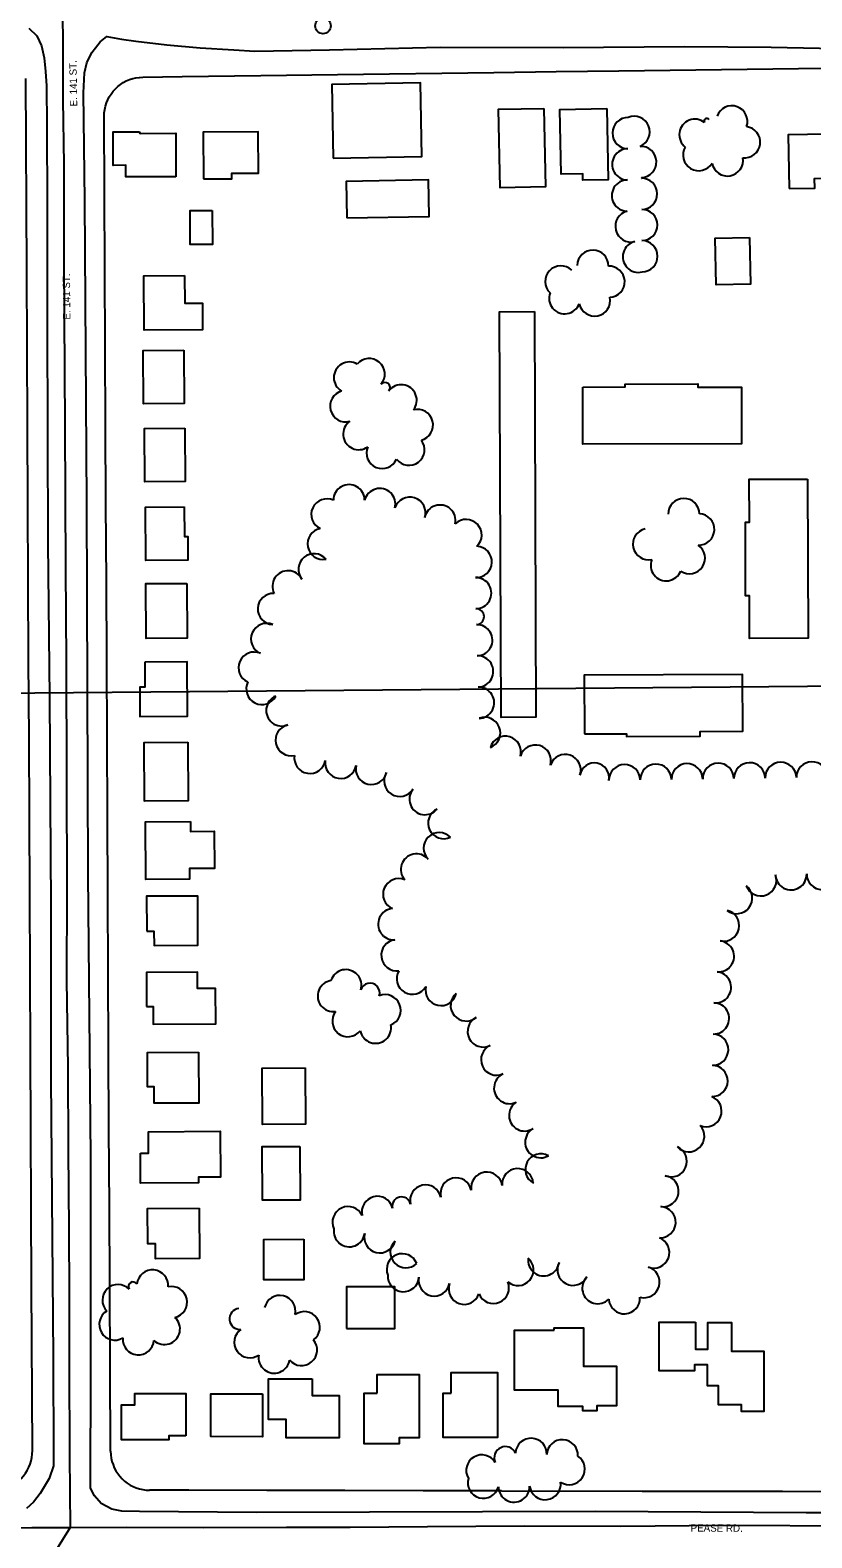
# Model space of a CAD drawing. Extents: x -2233 to 187241, y 4582 to 150524.
# Drawn here: x 116272 to 116773, y 58558 to 59523 of the extents above; entities that cross this region are included whole.
import ezdxf

# ---------------------------------------------------------------- set-up
doc = ezdxf.new("R2010")
doc.units = 0
for name, color, linetype in [('BLDG', 7, 'Continuous'), ('GE_X_CL_100', 7, 'Continuous'), ('GE_X_CL_2000', 7, 'Continuous'), ('GE_X_CL_50', 7, 'Continuous'), ('GRID', 7, 'Continuous'), ('ROAD', 7, 'Continuous'), ('ROAD-NAME', 7, 'Continuous'), ('RW_X_Fee_RW', 7, 'Continuous'), ('TREES', 7, 'Continuous')]:
    doc.layers.add(name, color=color, linetype=linetype)

msp = doc.modelspace()

# ---------------------------------------------------------------- linework, layer by layer
at = {"layer": 'BLDG'}
for points in [[(116466.22, 59440.84), (116522.96, 59441.96), (116522.03, 59489.08), (116465.29, 59487.96)], [(116601.1, 59472.71), (116602.09, 59422.42), (116573.13, 59421.85), (116572.13, 59472.13)], [(116641.46, 59472.64), (116642.36, 59426.99), (116626.09, 59426.67), (116626, 59430.86), (116612.16, 59430.58), (116611.34, 59472.03)], [(116365.55, 59428.98), (116333.43, 59428.8), (116333.38, 59436.27), (116325.41, 59436.22), (116325.3, 59457.62), (116341.89, 59457.71), (116342.6, 59456.62), (116365.39, 59456.75)], [(116383.14, 59427.52), (116401.25, 59427.63), (116401.23, 59431.14), (116418.42, 59431.23), (116418.27, 59457.68), (116382.97, 59457.47)], [(116758.12, 59421.31), (116774.49, 59421.64), (116774.37, 59427.8), (116795.3, 59428.21), (116794.75, 59456.41), (116757.44, 59455.68)], [(116475, 59402.54), (116527.6, 59403.59), (116527.13, 59426.95), (116474.54, 59425.91)], [(116388.81, 59407.32), (116388.93, 59385.67), (116374.65, 59385.59), (116374.52, 59407.25)], [(116732.76, 59390.01), (116733.35, 59360.25), (116711.46, 59359.81), (116710.87, 59389.58)], [(116371.05, 59365.74), (116371.15, 59347.97), (116382.48, 59348.04), (116382.57, 59331.03), (116345.19, 59330.82), (116344.99, 59365.6)], [(116595.04, 59342.65), (116595.99, 59083.03), (116573.68, 59082.94), (116572.73, 59342.57)], [(116370.51, 59317.87), (116370.71, 59283.79), (116344.74, 59283.64), (116344.54, 59317.71)], [(116625.95, 59294.3), (116653.06, 59294.39), (116653.06, 59296.13), (116699.76, 59296.31), (116699.77, 59294.26), (116727.58, 59294.36), (116727.71, 59258.1), (116626.09, 59257.74)], [(116371.19, 59268.01), (116371.39, 59233.9), (116345.54, 59233.76), (116345.35, 59267.87)], [(116769.92, 59235.49), (116770.3, 59133.53), (116732.78, 59133.39), (116732.67, 59160.66), (116730.29, 59160.65), (116730.12, 59207.8), (116732.69, 59207.8), (116732.59, 59235.35)], [(116370.86, 59217.72), (116370.97, 59198.76), (116373.1, 59198.78), (116373.19, 59183.54), (116346.29, 59183.38), (116346.09, 59217.58)], [(116372.55, 59168.69), (116372.75, 59133.65), (116346.35, 59133.5), (116346.14, 59168.54)], [(116345.57, 59118.28), (116345.67, 59102.37), (116342.38, 59102.35), (116342.48, 59083.45), (116372.99, 59083.62), (116372.79, 59118.44)], [(116627.01, 59072.34), (116653.99, 59072.43), (116654, 59070.65), (116701.22, 59070.82), (116701.21, 59073.91), (116728.5, 59074.02), (116728.36, 59110.31), (116626.87, 59109.94)], [(116373.11, 59067.03), (116373.33, 59029.44), (116345.34, 59029.29), (116345.12, 59066.88)], [(116374.81, 59016.27), (116374.85, 59009.98), (116390.01, 59010.08), (116390.14, 58986.29), (116374.14, 58986.2), (116374.18, 58979.32), (116346.26, 58979.16), (116346.05, 59016.11)], [(116346.84, 58946.17), (116351.42, 58946.19), (116351.47, 58936.94), (116379.61, 58937.1), (116379.44, 58968.61), (116346.72, 58968.43)], [(116346.73, 58897.97), (116350.94, 58898), (116351, 58886.51), (116391.03, 58886.74), (116390.9, 58909.5), (116379.31, 58909.44), (116379.26, 58919.8), (116346.61, 58919.61)], [(116379.89, 58868.67), (116380.07, 58836.11), (116351.61, 58835.95), (116351.55, 58846.55), (116347.34, 58846.53), (116347.21, 58868.49)], [(116448.27, 58858.64), (116448.47, 58822.53), (116421, 58822.38), (116420.8, 58858.48)], [(116342.73, 58803.95), (116347.98, 58803.97), (116347.91, 58817.78), (116393.81, 58818.04), (116393.98, 58788.79), (116379.88, 58788.72), (116379.89, 58784.96), (116342.84, 58784.76)], [(116444.76, 58808.41), (116444.96, 58774.02), (116420.92, 58773.88), (116420.73, 58808.28)], [(116380.37, 58768.85), (116380.55, 58736.67), (116352.53, 58736.51), (116352.48, 58745.95), (116347.52, 58745.92), (116347.39, 58768.66)], [(116447.33, 58748.96), (116447.47, 58723.05), (116421.85, 58722.9), (116421.71, 58748.81)], [(116474.7, 58691.79), (116505.71, 58691.77), (116505.72, 58718.46), (116474.71, 58718.48)], [(116698.24, 58695.91), (116698.23, 58678.56), (116706.03, 58678.55), (116706.03, 58695.6), (116721.14, 58695.59), (116721.13, 58677.3), (116742.03, 58677.28), (116742.01, 58638.75), (116727.73, 58638.76), (116727.73, 58643), (116712.99, 58643), (116713, 58655.11), (116705.83, 58655.12), (116705.83, 58668.59), (116697.45, 58668.6), (116697.44, 58664.71), (116674.96, 58664.72), (116674.98, 58695.93)], [(116607.74, 58690.84), (116607.74, 58692.32), (116626.44, 58692.32), (116626.42, 58667.8), (116647.62, 58667.79), (116647.6, 58642.33), (116635.04, 58642.33), (116635.04, 58639.18), (116625.98, 58639.18), (116625.99, 58641.82), (116610.15, 58641.83), (116610.16, 58652.27), (116582.31, 58652.29), (116582.32, 58690.85)], [(116452.78, 58659.57), (116452.77, 58648.97), (116470.04, 58648.96), (116470.03, 58621.88), (116436.08, 58621.9), (116436.09, 58633.7), (116424.71, 58633.7), (116424.73, 58659.59)], [(116494.3, 58650.54), (116494.3, 58662.34), (116521.25, 58662.32), (116521.22, 58621.82), (116508.34, 58621.82), (116508.34, 58618.1), (116486.03, 58618.12), (116486.05, 58650.54)], [(116541.76, 58650.36), (116541.76, 58663.62), (116571.42, 58663.6), (116571.4, 58622.08), (116536.6, 58622.1), (116536.61, 58650.35)], [(116371.87, 58623.18), (116361.03, 58623.19), (116361.03, 58620.64), (116330.65, 58620.66), (116330.68, 58642.94), (116339.1, 58642.94), (116339.1, 58650.18), (116371.9, 58650.15)], [(116421.02, 58650.09), (116421, 58622.58), (116387.81, 58622.61), (116387.83, 58650.12)]]:
    msp.add_lwpolyline(points, close=True, dxfattribs=at)
at = {"layer": 'GE_X_CL_100'}
msp.add_circle((116459.67, 59525.44), 5, dxfattribs=at)
at = {"layer": 'GE_X_CL_2000'}
for points in [[(116292.5, 59539.5), (116293.01, 59520.5), (116293.19, 59478.22), (116293.83, 59436.82), (116293.78, 59374.47), (116294.36, 59269.71), (116294.9, 59178.29), (116295.13, 59118.62), (116295.67, 58971.81), (116295.51, 58914.5), (116296.4, 58858.97), (116296.45, 58806.04), (116296.88, 58755.22), (116297.19, 58713.61), (116297.09, 58669.09), (116297.46, 58610.65), (116297.79, 58564.54)], [(116122.07, 58563.6), (116166.73, 58563.83), (116225.27, 58563.86), (116273.35, 58564.41), (116297.79, 58564.54)], [(116297.79, 58564.54), (116273.32, 58525.09)], [(116297.79, 58564.54), (116333.85, 58564.69), (116382.96, 58564.38), (116436.35, 58564.64), (116477.17, 58564.63), (116526.62, 58565.09), (116588.44, 58565.51), (116650.35, 58565.36), (116716.2, 58566.04), (116801.32, 58565.58), (116877.61, 58565.5), (116958.54, 58565.04), (117018.41, 58565.51), (117092.56, 58565.42), (117181.11, 58565.17), (117286.48, 58565.32), (117377.69, 58565.26), (117473.13, 58565.39)]]:
    msp.add_lwpolyline(points, dxfattribs=at)
at = {"layer": 'GRID'}
msp.add_line((119999.43, 59130.9), (114999.62, 59087.27), dxfattribs=at)
at = {"layer": 'ROAD'}
for points in [[(116271.24, 59523.97), (116276.36, 59519.21), (116279.49, 59512.7), (116281.22, 59505.13), (116281.96, 59496.23), (116282.7, 59487.22), (116282.79, 59461.56), (116283.03, 59410.68), (116283.17, 59335.33), (116283.47, 59194.51), (116284.46, 59095.63), (116285.33, 58962.26), (116285.48, 58851.92), (116286.85, 58673.61), (116287.07, 58610.09), (116287.19, 58603.9), (116284.43, 58595.83), (116278.65, 58586.2), (116274.39, 58580.76), (116269.87, 58576.57)], [(116417.04, 58574.01), (116342.15, 58574.65), (116330.83, 58574.86), (116324.45, 58576.19), (116317.63, 58579.82), (116313.44, 58584.83), (116310.76, 58589.72), (116310.71, 58598.61), (116311.11, 58657.62), (116310.94, 58801.38), (116309.32, 58982.63), (116308.36, 59220.57), (116307.19, 59413.77), (116306.23, 59482.55), (116306.87, 59495.45), (116308.57, 59501.82), (116311.77, 59508.52), (116314.09, 59511.52), (116317.09, 59515.21), (116321.18, 59518.64), (116330.68, 59516.94), (116339.82, 59515.62), (116359.65, 59513.27), (116380.99, 59511.36), (116402.52, 59510.26), (116416.08, 59509.27)], [(116416.08, 59509.27), (116463.78, 59510.15), (116534.75, 59511.79), (116613.38, 59511.64), (116691.22, 59512.29), (116746.68, 59511.79), (116808.61, 59510.67)], [(117452.89, 58572.46), (117380.84, 58572.95), (117285.45, 58571.98), (117127.36, 58572.62), (116991.57, 58572.84), (116891.7, 58573.89), (116768.98, 58573.95), (116634.06, 58574.76), (116417.04, 58574.01)]]:
    msp.add_lwpolyline(points, dxfattribs=at)
at = {"layer": 'RW_X_Fee_RW'}
for points in [[(116419.83, 59493.75), (116469.03, 59494.4), (116569.03, 59495.72), (116609.03, 59496.25), (116649.03, 59496.77), (116829.83, 59499.15)], [(116273.63, 58613.65), (116273.12, 58719.45), (116272.88, 58769.45), (116272.64, 58819.45), (116272.4, 58869.45), (116272.16, 58919.45), (116271.92, 58969.45), (116271.69, 59019.45), (116271.45, 59069.45), (116271.21, 59119.45), (116270.97, 59169.45), (116270.73, 59219.45), (116270.49, 59269.45), (116270.25, 59319.45), (116270.01, 59369.45), (116269.43, 59491.85)], [(116319.53, 59467.65), (116319.63, 59469.75), (116319.93, 59471.95), (116320.43, 59474.05), (116321.03, 59476.15), (116321.83, 59478.15), (116322.83, 59480.05), (116324.03, 59481.85), (116325.33, 59483.65), (116326.73, 59485.25), (116328.33, 59486.75), (116330.03, 59488.05), (116331.83, 59489.25), (116333.73, 59490.25), (116335.73, 59491.15), (116337.83, 59491.75), (116339.93, 59492.25), (116342.13, 59492.55), (116344.23, 59492.75)], [(116344.23, 59492.75), (116369.43, 59493.09), (116419.83, 59493.75)], [(116323.63, 58613.25), (116323.12, 58719.65), (116322.88, 58769.65), (116322.64, 58819.65), (116322.4, 58869.65), (116322.16, 58919.65), (116321.92, 58969.65), (116321.68, 59019.65), (116321.44, 59069.65), (116321.2, 59119.65), (116320.96, 59169.65), (116320.72, 59219.65), (116320.48, 59269.65), (116320.24, 59319.65), (116320, 59369.65), (116319.53, 59467.65)], [(116248.63, 58588.55), (116250.83, 58588.65), (116252.93, 58588.95), (116255.13, 58589.35), (116257.23, 58590.05), (116259.23, 58590.85), (116261.13, 58591.85), (116263.03, 58593.05), (116264.73, 58594.35), (116266.33, 58595.85), (116267.83, 58597.45), (116269.13, 58599.25), (116270.33, 58601.05), (116271.33, 58603.05), (116272.13, 58605.05), (116272.83, 58607.15), (116273.33, 58609.25), (116273.53, 58611.45), (116273.63, 58613.65)], [(116323.63, 58613.25), (116323.73, 58611.05), (116324.03, 58608.95), (116324.53, 58606.75), (116325.23, 58604.75), (116326.03, 58602.75), (116327.03, 58600.75), (116328.23, 58598.95), (116329.53, 58597.25), (116331.03, 58595.65), (116332.63, 58594.15), (116334.33, 58592.85), (116336.13, 58591.65), (116338.13, 58590.65), (116340.13, 58589.85), (116342.13, 58589.25), (116344.33, 58588.75), (116346.43, 58588.45), (116348.63, 58588.35)], [(116574.03, 58587.95), (116523.73, 58588.04), (116473.73, 58588.13), (116423.72, 58588.22), (116373.72, 58588.31), (116348.63, 58588.35)], [(116574.03, 58587.95), (116663.93, 58587.8), (116753.93, 58587.64), (116843.93, 58587.49), (116933.93, 58587.33), (117023.93, 58587.18)]]:
    msp.add_lwpolyline(points, dxfattribs=at)
at = {"layer": 'TREES'}
for centre, radius, start, end in [((116655, 59456.88), 10, 89.39117, 269.39117), ((116658.92, 59457.64), 10, 292.42378, 112.42378), ((116721.46, 59464.36), 10, 340.34861, 160.34861), ((116697.81, 59455.79), 10, 51.78404, 231.78404), ((116705.39, 59464.55), 1.66, 32.88068, 212.88068), ((116729.67, 59451.07), 10, 263.10164, 83.10164), ((116663.15, 59438.4), 10, 272.35883, 92.35883), ((116700.2, 59442.79), 10, 149.0721, 329.0721), ((116654.79, 59436.88), 10, 89.39915, 269.39915), ((116718.63, 59439.4), 10, 190.04594, 10.04594), ((116663.57, 59428.22), 0.19, 272.13511, 92.13511), ((116654.58, 59416.88), 10, 89.39915, 269.39915), ((116663.65, 59418.03), 10, 270.39949, 90.39949), ((116656.86, 59397.17), 10, 103.75933, 283.75933), ((116663.79, 59398.03), 10, 270.39949, 90.39949), ((116632.4, 59371.99), 10, 358.61805, 178.61805), ((116661.61, 59377.75), 10, 103.76796, 283.76796), ((116663.92, 59378.03), 10, 270.39949, 90.39949), ((116611.96, 59361.89), 10, 46.12516, 226.12516), ((116642.87, 59361.76), 10, 272.71924, 92.71924), ((116614.4, 59351.19), 10, 159.54885, 339.54885), ((116633.56, 59349.73), 10, 191.75591, 11.75591), ((116489.24, 59302.61), 10, 319.84714, 139.84714), ((116476.61, 59300.4), 10, 60.06771, 240.06771), ((116499.35, 59294.06), 3.24, 319.53353, 139.53353), ((116509.73, 59285.85), 10, 322.33907, 142.33907), ((116474.22, 59282.08), 10, 105.08937, 285.08937), ((116520.14, 59270.06), 10, 284.46848, 104.46848), ((116482.58, 59264.24), 10, 125.13467, 305.13467), ((116497.54, 59252.15), 10, 156.98524, 336.98524), ((116514.69, 59254.31), 10, 217.33773, 37.33773), ((116476.35, 59221.88), 10, 359.96016, 179.96016), ((116496.05, 59219.45), 10, 345.96001, 165.96001), ((116462.13, 59212.82), 10, 65.05227, 245.05227), ((116515.26, 59213.94), 10, 342.02276, 162.02276), ((116534.58, 59208.87), 10, 348.54569, 168.54569), ((116690.66, 59213.09), 10, 0.64736, 180.64736), ((116551.29, 59199.65), 10, 313.71454, 133.71454), ((116700.26, 59203.21), 10, 267.7338, 87.7338), ((116459.76, 59193.93), 10, 100.63462, 280.63462), ((116668.04, 59193.8), 10, 102.44588, 282.44588), ((116453.91, 59177.71), 10, 39.68295, 219.68295), ((116557.8, 59182.43), 10, 267.74245, 87.74245), ((116694.31, 59184.91), 10, 236.24923, 56.24923), ((116679.47, 59180.31), 10, 158.16579, 338.16579), ((116437.29, 59166.81), 10, 26.87324, 206.87324), ((116557.5, 59162.44), 10, 270.49124, 90.49124), ((116427.93, 59152.3), 10, 87.46328, 267.46328), ((116557.73, 59147.37), 5.07, 271.63729, 91.63729), ((116423.54, 59133.12), 10, 66.75704, 246.75704), ((116558.16, 59132.31), 10, 271.63728, 91.63728), ((116415.59, 59114.77), 10, 66.41485, 246.41485), ((116558.73, 59112.32), 10, 271.63728, 91.63728), ((116420.53, 59101.11), 10, 153.28803, 333.28803), ((116559.3, 59092.32), 10, 271.63728, 91.63728), ((116433.28, 59087.37), 10, 112.4639, 292.4639), ((116563.23, 59073.02), 10, 291.38083, 111.38083), ((116439.25, 59068.36), 10, 102.42215, 282.42215), ((116576.47, 59060.89), 10, 343.67771, 163.67771), ((116595.67, 59055.26), 10, 343.62367, 163.62367), ((116451.27, 59057.01), 10, 170.84288, 350.84288), ((116471.02, 59053.82), 10, 170.85168, 350.85168), ((116490.64, 59049.98), 10, 166.98963, 346.98963), ((116614.73, 59049.23), 10, 341.23599, 161.23599), ((116633.49, 59044.31), 9.45, 349.6206, 169.6206), ((116652.78, 59042.76), 10, 0.84676, 180.84676), ((116672.78, 59043.05), 10, 0.84676, 180.84676), ((116692.77, 59043.35), 10, 0.84676, 180.84676), ((116712.77, 59043.64), 10, 0.84676, 180.84676), ((116732.77, 59043.94), 10, 0.84676, 180.84676), ((116752.77, 59044.23), 10, 0.84676, 180.84676), ((116772.77, 59044.53), 10, 0.84676, 180.84676), ((116508.8, 59042.34), 10, 147.39331, 327.39331), ((116524.97, 59030.63), 10, 140.73385, 320.73385), ((116536.99, 59015.26), 10, 115.30135, 295.30135), ((116534.11, 58999.22), 10, 44.38227, 224.38227), ((116519.48, 58985.6), 10, 41.52242, 221.52242), ((116508.1, 58969.76), 10, 67.11044, 247.11044), ((116724.52, 58967.28), 10, 231.96426, 51.96426), ((116740.03, 58978.71), 10, 200.82641, 20.82641), ((116759.37, 58982.53), 10, 181.50062, 1.50062), ((116779.37, 58982.67), 10, 179.33387, 359.33387), ((116504.96, 58950.57), 10, 94.31157, 274.31157), ((116716.16, 58949.65), 10, 257.29446, 77.29446), ((116506.98, 58930.68), 10, 97.26371, 277.26371), ((116712.97, 58930.02), 9.92, 264.27365, 84.27365), ((116474.33, 58911.51), 10, 342.55014, 162.55014), ((116516.88, 58915.71), 10, 149.67181, 329.67181), ((116710.98, 58910.2), 10, 264.27365, 84.27365), ((116466.27, 58904.61), 10, 98.49439, 278.49439), ((116489.79, 58906.65), 6.2, 342.55014, 162.55014), ((116535.27, 58908.48), 10, 167.42636, 347.42636), ((116499.43, 58895.5), 10, 291.832, 111.832), ((116551.37, 58898.58), 10, 129.38063, 309.38063), ((116709.73, 58890.26), 10, 268.56498, 88.56498), ((116475.63, 58888.57), 10, 142.013, 322.013), ((116562.24, 58881.93), 10, 116.86517, 296.86517), ((116493.33, 58884.32), 10, 190.97422, 10.97422), ((116709.23, 58870.26), 10, 268.56565, 88.56565), ((116570.84, 58863.88), 10, 114.08781, 294.08781), ((116708.8, 58850.27), 10, 268.95209, 88.95209), ((116579.15, 58845.69), 10, 115.04905, 295.04905), ((116704.89, 58830.99), 10, 248.08608, 68.08608), ((116588.76, 58828.2), 10, 122.51227, 302.51227), ((116693.86, 58814.87), 10, 223.18402, 43.18402), ((116599.09, 58811.08), 10, 119.73128, 299.73128), ((116599.2, 58793.65), 10, 60.9571, 240.9571), ((116682.67, 58798.82), 10, 247.04281, 67.04281), ((116564.51, 58781.94), 10, 8.62488, 188.62488), ((116584.37, 58784.18), 10, 4.21316, 184.21316), ((116525.39, 58773.72), 10, 12.94839, 192.94839), ((116544.88, 58778.2), 10, 12.94839, 192.94839), ((116677.38, 58779.71), 10, 262.0076, 82.0076), ((116494.5, 58766.46), 10, 13.83834, 193.83834), ((116509.92, 58770.17), 5.87, 12.94839, 192.94839), ((116475.71, 58759.86), 10, 24.88468, 204.88468), ((116675.51, 58759.82), 10, 267.24022, 87.24022), ((116476.53, 58754.14), 10, 171.31266, 351.31266), ((116496.12, 58750.23), 10, 166.09662, 346.09662), ((116512.78, 58740.63), 10, 134.02239, 314.02239), ((116671.46, 58740.48), 10, 249.11716, 69.11716), ((116510.44, 58729.72), 10, 21.83532, 201.83532), ((116584.51, 58729.32), 10, 229.1208, 49.1208), ((116600.95, 58735.44), 10, 171.72366, 351.72366), ((116619.74, 58729.43), 10, 152.80069, 332.80069), ((116350.51, 58719.37), 10, 354.7387, 174.7387), ((116511.14, 58725.35), 10, 176.23706, 356.23706), ((116530.9, 58722.62), 10, 168.05695, 348.05695), ((116635.62, 58717.71), 10, 134.35115, 314.35115), ((116665.23, 58721.5), 10, 254.55417, 74.55417), ((116328.41, 58710), 10, 44.57302, 224.57302), ((116338.04, 58718.65), 3, 33.10479, 213.10479), ((116362.68, 58708.7), 10, 282.76974, 102.76974), ((116550.12, 58717.24), 10, 160.67215, 340.67215), ((116568.76, 58717.85), 10, 203.04392, 23.04392), ((116406.51, 58697.93), 6.72, 95.52968, 275.52968), ((116432.06, 58702.99), 10, 346.79423, 166.79423), ((116652.59, 58711.21), 10, 183.734, 3.734), ((116326.38, 58694.38), 10, 120.62041, 300.62041), ((116358.15, 58691.56), 10, 227.62926, 47.62926), ((116447.69, 58692.63), 10, 306.07285, 126.07285), ((116341.44, 58684.97), 10, 175.42346, 355.42346), ((116412.85, 58683.02), 10, 124.6898, 304.6898), ((116445.93, 58678.09), 10, 220.16192, 40.16192), ((116428.42, 58673.22), 10, 170.93535, 350.93535), ((116592.93, 58611.62), 10, 357.29288, 177.29288), ((116612.91, 58610.67), 10, 357.29288, 177.29288), ((116561.35, 58600.97), 10, 30.59983, 210.59983), ((116576.45, 58609.07), 7.16, 24.90299, 204.90299), ((116617.35, 58601.88), 10, 236.3053, 56.3053), ((116562.36, 58593.14), 10, 164.12727, 344.12727), ((116581.98, 58590.69), 10, 181.59479, 1.59479), ((116601.89, 58592.26), 10, 187.45096, 7.45096)]:
    msp.add_arc(centre, radius, start, end, dxfattribs=at)

# ---------------------------------------------------------------- texts
at = {"layer": 'GE_X_CL_50'}
msp.add_text('E. 141 ST.', height=4.68, rotation=90.83194, dxfattribs=at).set_placement((116302.32, 59474))
at = {"layer": 'ROAD-NAME'}
for s, rotation, p in [('E. 141 ST.', 90.5, (116297.93, 59337.54)), ('PEASE RD.', 359.65484, (116695.04, 58561.89))]:
    msp.add_text(s, height=4.68, rotation=rotation, dxfattribs=at).set_placement(p)

doc.saveas('drawing.dxf')
